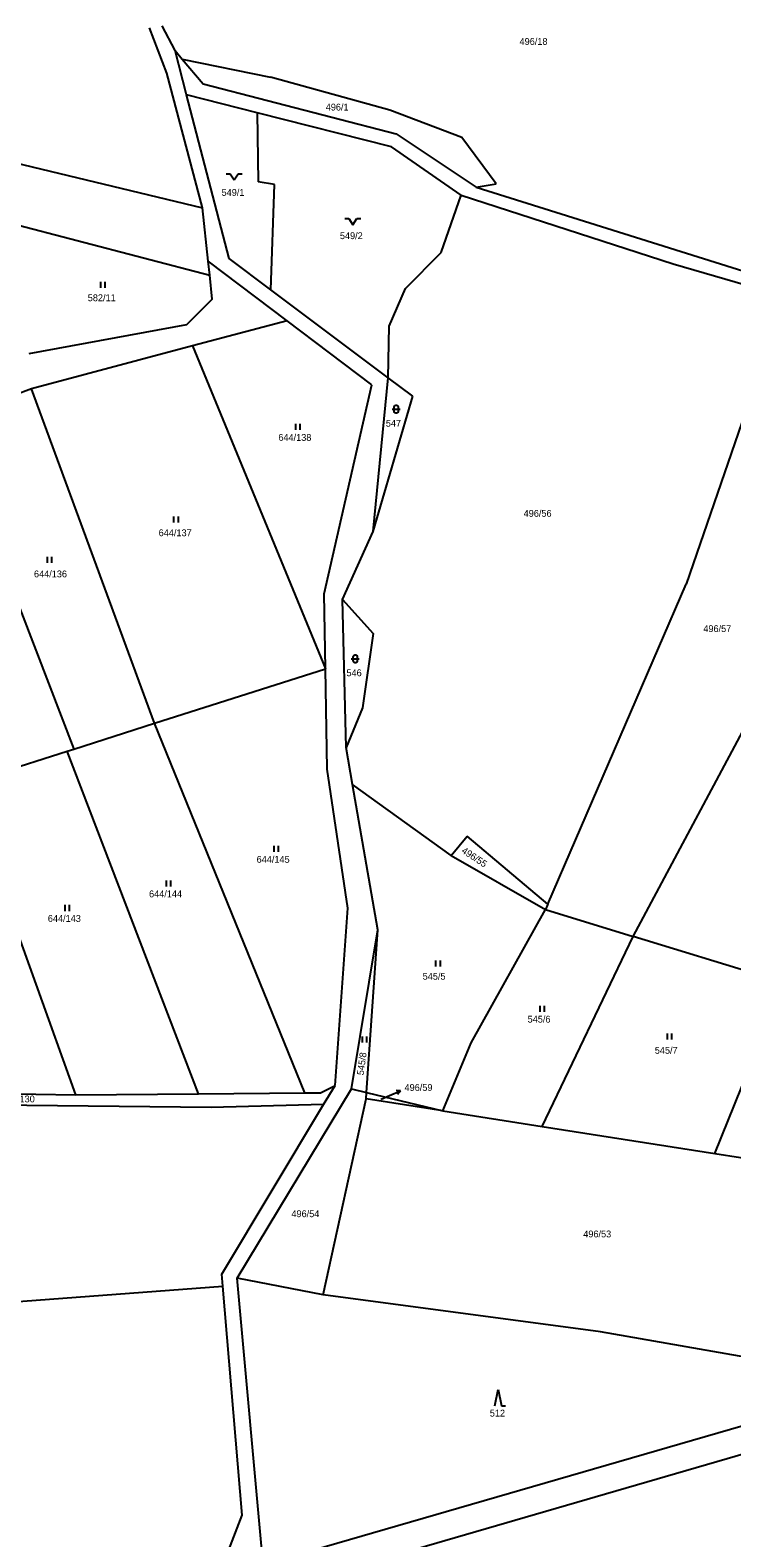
# Model space of a CAD drawing. Extents: x -791032 to -787751, y -1106872 to -1104403.
# Drawn here: x -788608.2 to -788433.5, y -1105811.1 to -1105436.1 of the extents above; entities that cross this region are included whole.
import ezdxf

# ---------------------------------------------------------------- set-up
doc = ezdxf.new("R2010")
doc.units = 0
for name, color, linetype in [('Komunikace', 7, 'Continuous'), ('Vrstva 1', 7, 'Continuous'), ('Vrstva 14', 7, 'Continuous'), ('Vrstva 16', 7, 'Continuous'), ('Vrstva 23', 7, 'Continuous')]:
    doc.layers.add(name, color=color, linetype=linetype)

msp = doc.modelspace()

# ---------------------------------------------------------------- linework, layer by layer
at = {"layer": 'Komunikace'}
msp.add_line((-788520.78, -1105702.03), (-788518.71, -1105701.15), dxfattribs=at)
at = {"layer": 'Vrstva 1'}
for p, q in [((-788574.15, -1105446.86), (-788578.44, -1105435.57)), ((-788572.08, -1105441.24), (-788575.27, -1105435.08)), ((-788569.21, -1105452.25), (-788572.08, -1105441.24)), ((-788572.08, -1105441.24), (-788570.31, -1105443.33)), ((-788570.31, -1105443.33), (-788548.35, -1105447.81)), ((-788570.31, -1105443.33), (-788565.09, -1105449.48)), ((-788565.21, -1105480.38), (-788574.15, -1105446.86)), ((-788565.09, -1105449.48), (-788517.05, -1105461.94)), ((-788518.61, -1105456.04), (-788548.35, -1105447.81)), ((-788558.62, -1105492.94), (-788569.21, -1105452.25)), ((-788551.63, -1105456.7), (-788569.21, -1105452.25)), ((-788664.54, -1105456.49), (-788565.21, -1105480.38)), ((-788551.63, -1105456.7), (-788551.38, -1105473.89)), ((-788518.16, -1105465.17), (-788551.63, -1105456.7)), ((-788500.68, -1105462.86), (-788518.61, -1105456.04)), ((-788517.05, -1105461.94), (-788497.15, -1105475.19)), ((-788500.87, -1105477.21), (-788518.16, -1105465.17)), ((-788492.18, -1105474.41), (-788500.68, -1105462.86)), ((-788547.34, -1105474.55), (-788551.38, -1105473.89)), ((-788548.21, -1105500.74), (-788547.34, -1105474.55)), ((-788505.85, -1105491.43), (-788500.87, -1105477.21)), ((-788500.87, -1105477.21), (-788448.12, -1105494.23)), ((-788497.15, -1105475.19), (-788492.18, -1105474.41)), ((-788497.15, -1105475.19), (-788418.82, -1105499.75)), ((-788563.81, -1105493.6), (-788565.21, -1105480.38)), ((-788612.98, -1105484.17), (-788563.44, -1105497.06)), ((-788514.69, -1105500.39), (-788505.85, -1105491.43)), ((-788544.17, -1105508.43), (-788563.81, -1105493.6)), ((-788563.44, -1105497.06), (-788563.81, -1105493.6)), ((-788548.21, -1105500.74), (-788558.62, -1105492.94)), ((-788448.12, -1105494.23), (-788420.23, -1105502.35)), ((-788562.8, -1105503.08), (-788563.44, -1105497.06)), ((-788562.8, -1105503.08), (-788569.23, -1105509.46)), ((-788519.04, -1105522.6), (-788548.21, -1105500.74)), ((-788518.76, -1105509.76), (-788514.69, -1105500.39)), ((-788420.23, -1105502.35), (-788444.81, -1105573.91)), ((-788569.23, -1105509.46), (-788608.49, -1105516.63)), ((-788544.17, -1105508.43), (-788567.74, -1105514.69)), ((-788523.09, -1105524.35), (-788544.17, -1105508.43)), ((-788519.04, -1105522.6), (-788518.76, -1105509.76)), ((-788567.74, -1105514.69), (-788607.81, -1105525.34)), ((-788567.74, -1105514.69), (-788534.64, -1105595.01)), ((-788607.81, -1105525.34), (-788628.76, -1105533.3)), ((-788577.18, -1105608.55), (-788607.81, -1105525.34)), ((-788534.99, -1105576.31), (-788523.09, -1105524.35)), ((-788522.72, -1105560.86), (-788519.04, -1105522.6)), ((-788512.92, -1105527.19), (-788519.04, -1105522.6)), ((-788522.72, -1105560.86), (-788512.92, -1105527.19)), ((-788628.76, -1105533.3), (-788597.23, -1105614.94)), ((-788530.36, -1105577.78), (-788522.72, -1105560.86)), ((-788479.31, -1105653.52), (-788444.81, -1105573.91)), ((-788534.64, -1105595.01), (-788534.99, -1105576.31)), ((-788530.36, -1105577.78), (-788522.78, -1105586.23)), ((-788529.46, -1105614.59), (-788530.36, -1105577.78)), ((-788522.78, -1105586.23), (-788525.43, -1105604.67)), ((-788577.18, -1105608.55), (-788534.64, -1105595.01)), ((-788534.17, -1105619.99), (-788534.64, -1105595.01)), ((-788458.04, -1105661.56), (-788425.57, -1105600.88)), ((-788525.43, -1105604.67), (-788529.46, -1105614.59)), ((-788597.23, -1105614.94), (-788577.18, -1105608.55)), ((-788539.81, -1105700.44), (-788577.18, -1105608.55)), ((-788618.86, -1105621.83), (-788598.91, -1105615.47)), ((-788598.91, -1105615.47), (-788597.23, -1105614.94)), ((-788566.23, -1105700.66), (-788598.91, -1105615.47)), ((-788527.87, -1105623.77), (-788529.46, -1105614.59)), ((-788529.09, -1105654.48), (-788534.17, -1105619.99)), ((-788624.64, -1105623.67), (-788596.84, -1105700.91)), ((-788521.61, -1105659.95), (-788527.87, -1105623.77)), ((-788503.35, -1105641.43), (-788527.87, -1105623.77)), ((-788503.35, -1105641.43), (-788499.36, -1105636.63)), ((-788479.31, -1105653.52), (-788499.36, -1105636.63)), ((-788503.35, -1105641.43), (-788479.9, -1105654.89)), ((-788479.31, -1105653.52), (-788479.9, -1105654.89)), ((-788532.23, -1105698.6), (-788529.09, -1105654.48)), ((-788498.38, -1105688.03), (-788479.9, -1105654.89)), ((-788479.9, -1105654.89), (-788458.04, -1105661.56)), ((-788528.13, -1105699.47), (-788521.61, -1105659.95)), ((-788524.43, -1105700.36), (-788521.61, -1105659.95)), ((-788480.73, -1105708.82), (-788458.04, -1105661.56)), ((-788421.85, -1105672.61), (-788458.04, -1105661.56)), ((-788505.42, -1105704.96), (-788498.38, -1105688.03)), ((-788437.71, -1105715.55), (-788427.73, -1105690.91)), ((-788535.84, -1105700.41), (-788532.23, -1105698.6)), ((-788535.11, -1105703.39), (-788532.23, -1105698.6)), ((-788624.78, -1105700.44), (-788596.84, -1105700.91)), ((-788596.84, -1105700.91), (-788566.23, -1105700.66)), ((-788566.23, -1105700.66), (-788539.81, -1105700.44)), ((-788556.6, -1105746.54), (-788528.13, -1105699.47)), ((-788539.81, -1105700.44), (-788535.84, -1105700.41)), ((-788535.19, -1105750.72), (-788524.54, -1105701.97)), ((-788528.13, -1105699.47), (-788524.43, -1105700.36)), ((-788524.54, -1105701.97), (-788524.43, -1105700.36)), ((-788505.42, -1105704.96), (-788524.54, -1105701.97)), ((-788524.43, -1105700.36), (-788505.42, -1105704.96)), ((-788563.08, -1105704.11), (-788620.73, -1105703.43)), ((-788535.11, -1105703.39), (-788563.08, -1105704.11)), ((-788560.42, -1105745.57), (-788535.11, -1105703.39)), ((-788505.42, -1105704.96), (-788480.73, -1105708.82)), ((-788480.73, -1105708.82), (-788437.71, -1105715.55)), ((-788437.71, -1105715.55), (-788415.32, -1105719.06)), ((-788560.17, -1105748.53), (-788560.42, -1105745.57)), ((-788535.19, -1105750.72), (-788556.6, -1105746.54)), ((-788550.14, -1105817.73), (-788556.6, -1105746.54)), ((-788621.47, -1105753.12), (-788560.17, -1105748.53)), ((-788555.33, -1105805.46), (-788560.17, -1105748.53)), ((-788466.21, -1105759.92), (-788535.19, -1105750.72)), ((-788420.94, -1105767.85), (-788466.21, -1105759.92)), ((-788562.53, -1105828.46), (-788373.29, -1105773.56)), ((-788550.14, -1105817.73), (-788394.08, -1105772.56)), ((-788560.78, -1105819.53), (-788555.33, -1105805.46))]:
    msp.add_line(p, q, dxfattribs=at)
at = {"layer": 'Vrstva 16'}
for p, q in [((-788518.71, -1105701.15), (-788515.95, -1105699.973)), ((-788515.95, -1105699.973), (-788517.066, -1105699.905)), ((-788515.95, -1105699.973), (-788516.674, -1105700.825))]:
    msp.add_line(p, q, dxfattribs=at)
at = {"layer": 'Vrstva 23'}
for p, q in [((-788559.37, -1105471.91), (-788558.37, -1105471.91)), ((-788558.37, -1105471.91), (-788557.37, -1105473.41)), ((-788557.37, -1105473.41), (-788556.37, -1105471.91)), ((-788556.37, -1105471.91), (-788555.37, -1105471.91)), ((-788529.8, -1105483.03), (-788528.8, -1105483.03)), ((-788528.8, -1105483.03), (-788527.8, -1105484.53)), ((-788527.8, -1105484.53), (-788526.8, -1105483.03)), ((-788526.8, -1105483.03), (-788525.8, -1105483.03)), ((-788590.54, -1105500.24), (-788590.54, -1105498.74)), ((-788589.54, -1105498.74), (-788589.54, -1105500.24)), ((-788517.54, -1105529.84), (-788517.44, -1105529.64)), ((-788517.54, -1105531.04), (-788517.54, -1105529.84)), ((-788517.44, -1105529.64), (-788517.34, -1105529.54)), ((-788517.34, -1105529.54), (-788517.14, -1105529.44)), ((-788517.14, -1105529.44), (-788516.94, -1105529.44)), ((-788516.94, -1105529.44), (-788516.74, -1105529.54)), ((-788516.74, -1105529.54), (-788516.64, -1105529.64)), ((-788516.64, -1105529.64), (-788516.54, -1105529.84)), ((-788516.54, -1105529.84), (-788516.54, -1105531.04)), ((-788518.04, -1105530.44), (-788516.04, -1105530.44)), ((-788517.44, -1105531.24), (-788517.54, -1105531.04)), ((-788517.34, -1105531.34), (-788517.44, -1105531.24)), ((-788517.14, -1105531.44), (-788517.34, -1105531.34)), ((-788516.94, -1105531.44), (-788517.14, -1105531.44)), ((-788516.74, -1105531.34), (-788516.94, -1105531.44)), ((-788516.64, -1105531.24), (-788516.74, -1105531.34)), ((-788516.54, -1105531.04), (-788516.64, -1105531.24)), ((-788542.01, -1105535.59), (-788542.01, -1105534.09)), ((-788541.01, -1105534.09), (-788541.01, -1105535.59)), ((-788572.34, -1105558.59), (-788572.34, -1105557.09)), ((-788571.34, -1105557.09), (-788571.34, -1105558.59)), ((-788603.84, -1105568.67), (-788603.84, -1105567.17)), ((-788602.84, -1105567.17), (-788602.84, -1105568.67)), ((-788528.21, -1105592.5), (-788526.21, -1105592.5)), ((-788527.71, -1105591.9), (-788527.61, -1105591.7)), ((-788527.71, -1105593.1), (-788527.71, -1105591.9)), ((-788527.61, -1105593.3), (-788527.71, -1105593.1)), ((-788527.61, -1105591.7), (-788527.51, -1105591.6)), ((-788527.51, -1105593.4), (-788527.61, -1105593.3)), ((-788527.51, -1105591.6), (-788527.31, -1105591.5)), ((-788527.31, -1105593.5), (-788527.51, -1105593.4)), ((-788527.31, -1105591.5), (-788527.11, -1105591.5)), ((-788527.11, -1105593.5), (-788527.31, -1105593.5)), ((-788527.11, -1105591.5), (-788526.91, -1105591.6)), ((-788526.91, -1105593.4), (-788527.11, -1105593.5)), ((-788526.91, -1105591.6), (-788526.81, -1105591.7)), ((-788526.81, -1105593.3), (-788526.91, -1105593.4)), ((-788526.81, -1105591.7), (-788526.71, -1105591.9)), ((-788526.71, -1105593.1), (-788526.81, -1105593.3)), ((-788526.71, -1105591.9), (-788526.71, -1105593.1)), ((-788547.42, -1105640.53), (-788547.42, -1105639.03)), ((-788546.42, -1105639.03), (-788546.42, -1105640.53)), ((-788574.24, -1105649.11), (-788574.24, -1105647.61)), ((-788573.24, -1105647.61), (-788573.24, -1105649.11)), ((-788599.41, -1105655.23), (-788599.41, -1105653.73)), ((-788598.41, -1105653.73), (-788598.41, -1105655.23)), ((-788507.12, -1105669.05), (-788507.12, -1105667.55)), ((-788506.12, -1105667.55), (-788506.12, -1105669.05)), ((-788481.17, -1105680.28), (-788481.17, -1105678.78)), ((-788480.17, -1105678.78), (-788480.17, -1105680.28)), ((-788525.38, -1105687.9), (-788525.38, -1105686.4)), ((-788524.38, -1105686.4), (-788524.38, -1105687.9)), ((-788449.47, -1105687.18), (-788449.47, -1105685.68)), ((-788448.47, -1105685.68), (-788448.47, -1105687.18)), ((-788492.44, -1105778.26), (-788491.64, -1105774.26)), ((-788491.64, -1105774.26), (-788490.84, -1105778.26)), ((-788490.84, -1105778.26), (-788489.84, -1105778.26))]:
    msp.add_line(p, q, dxfattribs=at)

# ---------------------------------------------------------------- texts
at = {"layer": 'Vrstva 14'}
for s, height, p in [('496/18', 1.7, (-788486.319, -1105439.81)), ('496/1', 1.7, (-788534.569, -1105456.14)), ('549/1', 1.7, (-788560.495, -1105477.37)), ('549/2', 1.7, (-788531.042, -1105488.12)), ('582/11', 1.7, (-788593.802, -1105503.56)), ('547', 1.7, (-788519.605, -1105534.77)), ('644/138', 1.7, (-788546.355, -1105538.29)), ('496/56', 1.7, (-788485.302, -1105557.18)), ('644/137', 1.7, (-788576.151, -1105562.01)), ('644/136', 1.7, (-788607.195, -1105572.24)), ('496/57', 1.7, (-788440.569, -1105585.85)), ('546', 1.7, (-788529.409, -1105596.83)), ('644/145', 1.7, (-788551.767, -1105643.23)), ('644/144', 1.7, (-788578.546, -1105651.81)), ('644/143', 1.7, (-788603.741, -1105657.93)), ('545/5', 1.7, (-788510.435, -1105672.32)), ('545/6', 1.7, (-788484.308, -1105682.98)), ('545/7', 1.7, (-788452.655, -1105690.73)), ('644/130', 1.7, (-788615.214, -1105702.82)), ('496/59', 0.1, (-788521.031, -1105702.03)), ('496/54', 1.7, (-788543.108, -1105731.37)), ('496/53', 1.7, (-788470.462, -1105736.4)), ('512', 1.7, (-788493.726, -1105780.96))]:
    msp.add_text(s, height=height, dxfattribs=at).set_placement(p)
for s, rotation, p in [('496/55', 326.30994, (-788500.916, -1105640.615)), ('545/8', 82.29771, (-788525.141, -1105696.146))]:
    msp.add_text(s, height=1.7, rotation=rotation, dxfattribs=at).set_placement(p)
at = {"layer": 'Vrstva 16'}
msp.add_text('496/59', height=1.7, dxfattribs=at).set_placement((-788514.95, -1105699.97))

doc.saveas('drawing.dxf')
